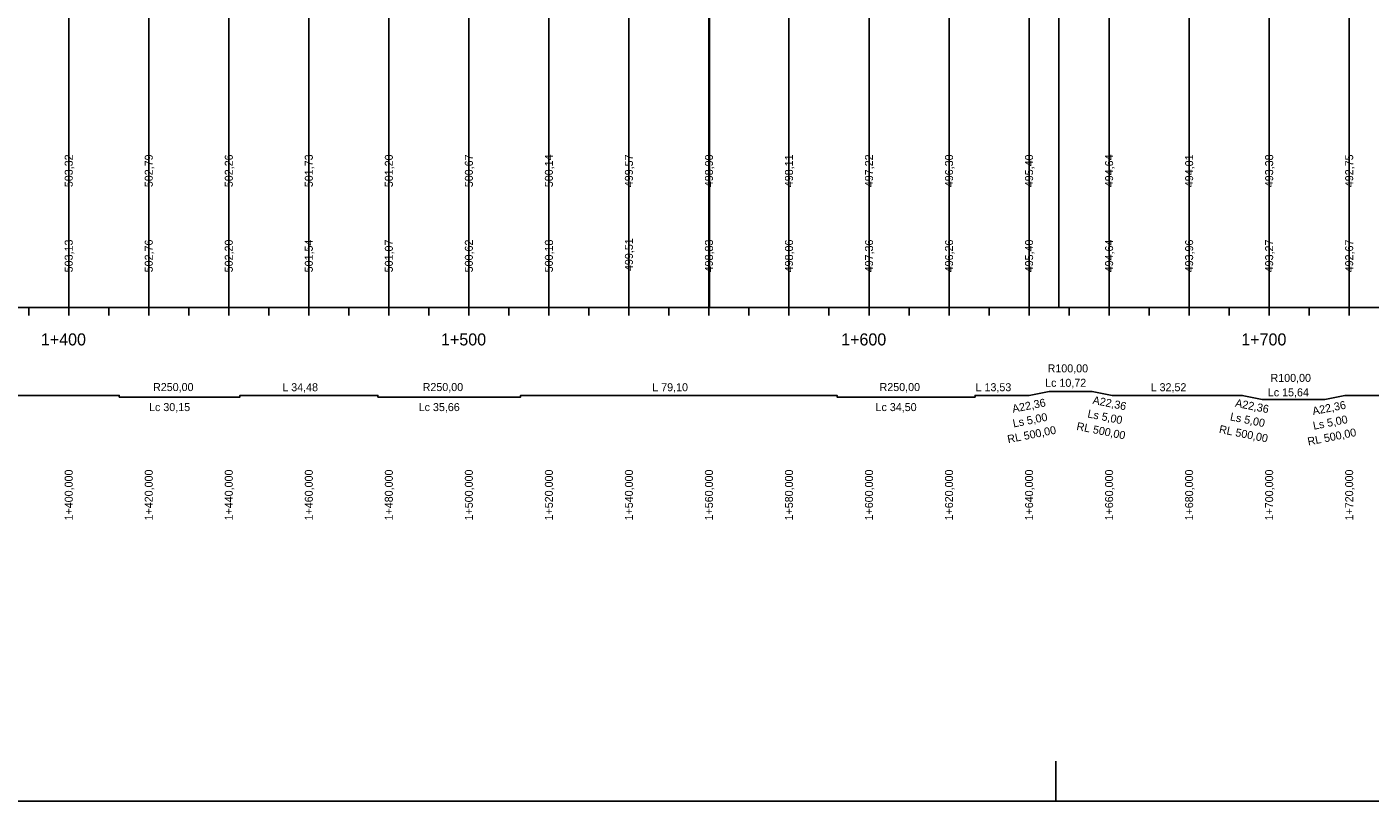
# Model space of a CAD drawing. Extents: x -632716 to -629545, y -1094726 to -1088285.
# Drawn here: x -631062.4 to -630726.7, y -1090378.9 to -1090185.6 of the extents above; entities that cross this region are included whole.
import ezdxf

# ---------------------------------------------------------------- set-up
doc = ezdxf.new("R2010")
doc.units = 0
for name, color, linetype in [('20', 7, 'Continuous'), ('formát', 7, 'Continuous'), ('NIVELETA_VYSKY', 7, 'Continuous'), ('REZ_POPIS', 7, 'Continuous'), ('REZ_TABULKA', 7, 'Continuous'), ('REZ_TENKA', 7, 'Continuous'), ('REZ_TLUSTA', 7, 'Continuous'), ('SKLONY_NIVELETA', 7, 'Continuous'), ('TEREN_VYSKY', 7, 'Continuous')]:
    doc.layers.add(name, color=color, linetype=linetype)

msp = doc.modelspace()

# ---------------------------------------------------------------- linework, layer by layer
at = {"layer": '20'}
for points in [[(-631051.95, -1090022.44), (-631051.95, -1090205.62), (-631051.95, -1090255.62), (-631051.95, -1090195.62)], [(-631031.95, -1090027.75), (-631031.95, -1090205.62), (-631031.95, -1090255.62), (-631031.95, -1090195.62)], [(-631011.95, -1090033.05), (-631011.95, -1090205.62), (-631011.95, -1090255.62), (-631011.95, -1090195.62)], [(-630991.95, -1090038.36), (-630991.95, -1090205.62), (-630991.95, -1090255.62), (-630991.95, -1090195.62)], [(-630971.95, -1090043.66), (-630971.95, -1090205.62), (-630971.95, -1090255.62), (-630971.95, -1090195.62)], [(-630951.95, -1090048.97), (-630951.95, -1090205.62), (-630951.95, -1090255.62), (-630951.95, -1090195.62)], [(-630931.95, -1090054.27), (-630931.95, -1090205.62), (-630931.95, -1090255.62), (-630931.95, -1090195.62)], [(-630911.95, -1090059.94), (-630911.95, -1090205.62), (-630911.95, -1090255.62), (-630911.95, -1090195.62)], [(-630891.95, -1090066.67), (-630891.95, -1090205.62), (-630891.95, -1090255.62), (-630891.95, -1090195.62)], [(-630871.95, -1090074.49), (-630871.95, -1090205.62), (-630871.95, -1090255.62), (-630871.95, -1090195.62)], [(-630851.95, -1090083.37), (-630851.95, -1090205.62), (-630851.95, -1090255.62), (-630851.95, -1090195.62)], [(-630831.95, -1090092.64), (-630831.95, -1090205.62), (-630831.95, -1090255.62), (-630831.95, -1090195.62)], [(-630811.95, -1090101.61), (-630811.95, -1090205.62), (-630811.95, -1090255.62), (-630811.95, -1090195.62)], [(-630791.95, -1090109.19), (-630791.95, -1090205.62), (-630791.95, -1090255.62), (-630791.95, -1090195.62)], [(-630771.95, -1090115.57), (-630771.95, -1090205.62), (-630771.95, -1090255.62), (-630771.95, -1090195.62)], [(-630751.95, -1090121.85), (-630751.95, -1090205.62), (-630751.95, -1090255.62), (-630751.95, -1090195.62)], [(-630731.95, -1090128.13), (-630731.95, -1090205.62), (-630731.95, -1090255.62), (-630731.95, -1090195.62)]]:
    msp.add_lwpolyline(points, dxfattribs=at)
at = {"layer": 'formát'}
msp.add_line((-630805.24, -1090378.9), (-630805.24, -1090368.9), dxfattribs=at)
msp.add_lwpolyline([(-632546.83, -1090378.9), (-629545.24, -1090378.9), (-629545.24, -1089784.9), (-632546.83, -1089784.9)], close=True, dxfattribs=at)
at = {"layer": 'REZ_TABULKA'}
msp.add_lwpolyline([(-631115.87, -1090277.62), (-631039.32, -1090277.62), (-631039.32, -1090278.02), (-631009.18, -1090278.02), (-631009.18, -1090277.62), (-630974.69, -1090277.62), (-630974.69, -1090278.02), (-630939.03, -1090278.02), (-630939.03, -1090277.62), (-630859.94, -1090277.62), (-630859.94, -1090278.02), (-630825.44, -1090278.02), (-630825.44, -1090277.62), (-630811.91, -1090277.62), (-630811.91, -1090277.62), (-630806.91, -1090276.62), (-630806.91, -1090276.62), (-630796.19, -1090276.62), (-630796.19, -1090276.62), (-630791.19, -1090277.62), (-630791.19, -1090277.62), (-630758.67, -1090277.62), (-630758.67, -1090277.62), (-630753.67, -1090278.62), (-630753.67, -1090278.62), (-630738.02, -1090278.62), (-630738.02, -1090278.62), (-630733.02, -1090277.62), (-630733.02, -1090277.62), (-630700.53, -1090277.62)], dxfattribs=at)
at = {"layer": 'REZ_TENKA'}
for p, q in [((-631061.95, -1090257.62), (-631061.95, -1090255.62)), ((-631041.95, -1090257.62), (-631041.95, -1090255.62)), ((-631031.95, -1090257.62), (-631031.95, -1090255.62)), ((-631021.95, -1090257.62), (-631021.95, -1090255.62)), ((-631011.95, -1090257.62), (-631011.95, -1090255.62)), ((-631001.95, -1090257.62), (-631001.95, -1090255.62)), ((-630991.95, -1090257.62), (-630991.95, -1090255.62)), ((-630981.95, -1090257.62), (-630981.95, -1090255.62)), ((-630971.95, -1090257.62), (-630971.95, -1090255.62)), ((-630961.95, -1090257.62), (-630961.95, -1090255.62)), ((-630941.95, -1090257.62), (-630941.95, -1090255.62)), ((-630931.95, -1090257.62), (-630931.95, -1090255.62)), ((-630921.95, -1090257.62), (-630921.95, -1090255.62)), ((-630911.95, -1090257.62), (-630911.95, -1090255.62)), ((-630901.95, -1090257.62), (-630901.95, -1090255.62)), ((-630891.95, -1090257.62), (-630891.95, -1090255.62)), ((-630881.95, -1090257.62), (-630881.95, -1090255.62)), ((-630871.95, -1090257.62), (-630871.95, -1090255.62)), ((-630861.95, -1090257.62), (-630861.95, -1090255.62)), ((-630841.95, -1090257.62), (-630841.95, -1090255.62)), ((-630831.95, -1090257.62), (-630831.95, -1090255.62)), ((-630821.95, -1090257.62), (-630821.95, -1090255.62)), ((-630811.95, -1090257.62), (-630811.95, -1090255.62)), ((-630801.95, -1090257.62), (-630801.95, -1090255.62)), ((-630791.95, -1090257.62), (-630791.95, -1090255.62)), ((-630781.95, -1090257.62), (-630781.95, -1090255.62)), ((-630771.95, -1090257.62), (-630771.95, -1090255.62)), ((-630761.95, -1090257.62), (-630761.95, -1090255.62)), ((-630741.95, -1090257.62), (-630741.95, -1090255.62)), ((-630731.95, -1090257.62), (-630731.95, -1090255.62))]:
    msp.add_line(p, q, dxfattribs=at)
at = {"layer": 'REZ_TLUSTA'}
for p, q in [((-631051.95, -1090257.62), (-631051.95, -1090253.62)), ((-630951.95, -1090257.62), (-630951.95, -1090253.62)), ((-630851.95, -1090257.62), (-630851.95, -1090253.62)), ((-630751.95, -1090257.62), (-630751.95, -1090253.62)), ((-632451.95, -1090255.62), (-629971.95, -1090255.62))]:
    msp.add_line(p, q, dxfattribs=at)
at = {"layer": 'SKLONY_NIVELETA'}
for p, q in [((-630891.79, -1089964.92), (-630891.79, -1090255.62)), ((-630804.55, -1090005.33), (-630804.55, -1090255.62))]:
    msp.add_line(p, q, dxfattribs=at)

# ---------------------------------------------------------------- texts
at = {"layer": 'NIVELETA_VYSKY'}
for s, p in [('503,32', (-631050.95, -1090225.62)), ('502,79', (-631030.95, -1090225.62)), ('502,26', (-631010.95, -1090225.62)), ('501,73', (-630990.95, -1090225.62)), ('501,20', (-630970.95, -1090225.62)), ('500,67', (-630950.95, -1090225.62)), ('500,14', (-630930.95, -1090225.62)), ('499,57', (-630910.95, -1090225.62)), ('498,90', (-630890.95, -1090225.62)), ('498,11', (-630870.95, -1090225.62)), ('497,22', (-630850.95, -1090225.62)), ('496,30', (-630830.95, -1090225.62)), ('495,40', (-630810.95, -1090225.62)), ('494,64', (-630790.95, -1090225.62)), ('494,01', (-630770.95, -1090225.62)), ('493,38', (-630750.95, -1090225.62)), ('492,75', (-630730.95, -1090225.62))]:
    msp.add_text(s, height=2, rotation=90, dxfattribs=at).set_placement(p)
at = {"layer": 'REZ_POPIS'}
for s, p in [('1+400', (-631058.91, -1090265.12)), ('1+500', (-630958.91, -1090265.12)), ('1+600', (-630858.91, -1090265.12)), ('1+700', (-630758.91, -1090265.12))]:
    msp.add_text(s, height=3, dxfattribs=at).set_placement(p)
at = {"layer": 'REZ_TABULKA'}
for s, p in [('R100,00', (-630807.31, -1090271.85)), ('R250,00', (-631030.87, -1090276.52)), ('L 34,48', (-630998.57, -1090276.56)), ('R250,00', (-630963.49, -1090276.52)), ('L 79,10', (-630906.11, -1090276.56)), ('R250,00', (-630849.31, -1090276.52)), ('L 13,53', (-630825.31, -1090276.56)), ('Lc 10,72', (-630807.93, -1090275.45)), ('L 32,52', (-630781.56, -1090276.56)), ('R100,00', (-630751.61, -1090274.23)), ('Lc 15,64', (-630752.28, -1090277.83)), ('Lc 30,15', (-631031.87, -1090281.52)), ('Lc 35,66', (-630964.49, -1090281.52)), ('Lc 34,50', (-630850.31, -1090281.52))]:
    msp.add_text(s, height=2, dxfattribs=at).set_placement(p)
for s, rotation, p in [('A22,36', 348.6901, (-630796.19, -1090279.67)), ('A22,36', 11.3099, (-630815.96, -1090281.96)), ('Ls 5,00', 348.6901, (-630797.45, -1090283.08)), ('A22,36', 348.6901, (-630760.56, -1090280.4)), ('A22,36', 11.3099, (-630740.94, -1090282.54)), ('Ls 5,00', 11.3099, (-630815.81, -1090285.61)), ('RL 500,00', 348.6901, (-630800.21, -1090286.2)), ('Ls 5,00', 348.6901, (-630761.83, -1090283.82)), ('Ls 5,00', 11.3099, (-630740.79, -1090286.19)), ('RL 500,00', 11.3099, (-630817.16, -1090289.55)), ('RL 500,00', 348.6901, (-630764.59, -1090286.94)), ('RL 500,00', 11.3099, (-630742.14, -1090290.13)), ('1+400,000', 90, (-631050.95, -1090308.83)), ('1+420,000', 90, (-631030.95, -1090308.83)), ('1+440,000', 90, (-631010.95, -1090308.83)), ('1+460,000', 90, (-630990.95, -1090308.83)), ('1+480,000', 90, (-630970.95, -1090308.83)), ('1+500,000', 90, (-630950.95, -1090308.83)), ('1+520,000', 90, (-630930.95, -1090308.83)), ('1+540,000', 90, (-630910.95, -1090308.83)), ('1+560,000', 90, (-630890.95, -1090308.83)), ('1+580,000', 90, (-630870.95, -1090308.83)), ('1+600,000', 90, (-630850.95, -1090308.83)), ('1+620,000', 90, (-630830.95, -1090308.83)), ('1+640,000', 90, (-630810.95, -1090308.83)), ('1+660,000', 90, (-630790.95, -1090308.83)), ('1+680,000', 90, (-630770.95, -1090308.83)), ('1+700,000', 90, (-630750.95, -1090308.83)), ('1+720,000', 90, (-630730.95, -1090308.83))]:
    msp.add_text(s, height=2, rotation=rotation, dxfattribs=at).set_placement(p)
at = {"layer": 'TEREN_VYSKY'}
for s, p in [('503,13', (-631050.95, -1090246.88)), ('502,76', (-631030.95, -1090246.88)), ('502,20', (-631010.95, -1090246.88)), ('501,54', (-630990.95, -1090246.88)), ('501,07', (-630970.95, -1090246.88)), ('500,62', (-630950.95, -1090246.88)), ('500,18', (-630930.95, -1090246.88)), ('499,51', (-630910.95, -1090246.55)), ('498,83', (-630890.95, -1090246.88)), ('498,06', (-630870.95, -1090246.88)), ('497,36', (-630850.95, -1090246.88)), ('496,26', (-630830.95, -1090246.88)), ('495,40', (-630810.95, -1090246.88)), ('494,64', (-630790.95, -1090246.88)), ('493,96', (-630770.95, -1090246.88)), ('493,27', (-630750.95, -1090246.88)), ('492,67', (-630730.95, -1090246.88))]:
    msp.add_text(s, height=2, rotation=90, dxfattribs=at).set_placement(p)

doc.saveas('drawing.dxf')
